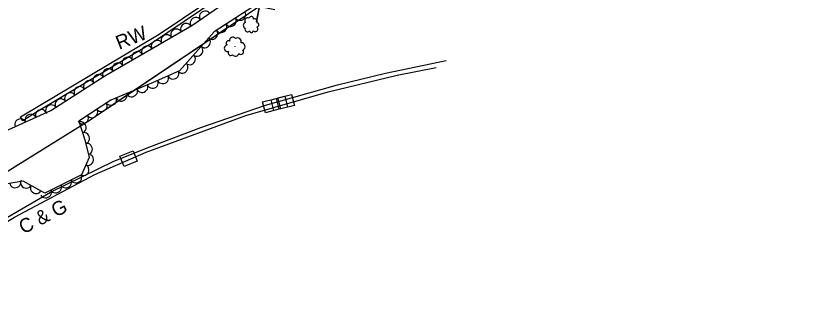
# Model space of a CAD drawing. Extents: x 1722896 to 1754269, y 648279 to 666297.
# Drawn here: x 1742822.6 to 1743100.9, y 651434.2 to 651538.2 of the extents above; entities that cross this region are included whole.
import ezdxf

# ---------------------------------------------------------------- set-up
doc = ezdxf.new("R2010")
doc.units = 0
for name, color, linetype in [('DESIGN - CENTERLINE - Proposed Text', 7, 'Continuous'), ('DESIGN - SCRATCH - User 1', 7, 'Continuous'), ('SURVEY - CENTERLINE - Preliminary Text', 7, 'Continuous'), ('SURVEY - DRAINAGE - Natural Features', 7, 'Continuous'), ('SURVEY - VEGETATION - Features with Text', 7, 'Continuous')]:
    doc.layers.add(name, color=color, linetype=linetype)

msp = doc.modelspace()

# ---------------------------------------------------------------- linework, layer by layer
at = {"layer": 'DESIGN - CENTERLINE - Proposed Text'}
for points in [[(1742764.41, 651450.17), (1742800.02, 651470.69), (1742848.99, 651501.21), (1742913.25, 651544.36), (1742965.33, 651580.91), (1743016.71, 651626.74), (1743051.08, 651655.9), (1743084.03, 651669.56), (1743158.65, 651699.91), (1743205.28, 651719.47), (1743303.31, 651760.1), (1743379.89, 651791.05), (1743435.3, 651814.95), (1743513.31, 651847.89)], [(1742910.16, 651546.98), (1742908.06, 651535.93), (1742909.15, 651541.48), (1742903.6, 651542.58), (1742914.62, 651540.34)], [(1742860.36, 651508.85), (1742901.87, 651536.72)], [(1742821.24, 651483.91), (1742848.99, 651501.21), (1742860.36, 651508.85)]]:
    msp.add_lwpolyline(points, dxfattribs=at)
at = {"layer": 'DESIGN - SCRATCH - User 1'}
msp.add_lwpolyline([(1742825.06, 651500.81), (1742824.26, 651502.26), (1742873.56, 651531.59), (1742915.32, 651559.76), (1742959.23, 651589.77), (1742970.96, 651597.41), (1742971.98, 651595.67), (1742937.67, 651573.44), (1742911.09, 651555.45), (1742870.79, 651528.22), (1742829.95, 651503.86), (1742825.06, 651500.81)], dxfattribs=at)
at = {"layer": 'SURVEY - CENTERLINE - Preliminary Text'}
for points in [[(1742769.55, 651435.53), (1742789.86, 651448.09), (1742811.63, 651461.99), (1742824.79, 651469.61), (1742834.96, 651475.54), (1742857.49, 651486.47), (1742870.24, 651491.54), (1742888.34, 651498.46), (1742911.32, 651506.32), (1742936.88, 651513.64), (1742953.9, 651517.79), (1742975.53, 651522.2)], [(1742770.15, 651434.24), (1742802.21, 651454.63), (1742822.11, 651466.64), (1742850.7, 651481.78), (1742868.9, 651489.74), (1742904.31, 651502.69), (1742933.58, 651511.1), (1742958.11, 651517.04), (1742971.98, 651519.79)]]:
    msp.add_lwpolyline(points, dxfattribs=at)
at = {"layer": 'SURVEY - DRAINAGE - Natural Features'}
for p, q in [((1742918.66, 651507.62), (1742918.66, 651507.62)), ((1742913.19, 651506.21), (1742913.19, 651506.21)), ((1742916.22, 651506.99), (1742916.22, 651506.99)), ((1742862.69, 651487.39), (1742862.69, 651487.39))]:
    msp.add_line(p, q, dxfattribs=at)
for points in [[(1742916.74, 651505.06), (1742915.74, 651508.93), (1742920.58, 651510.19), (1742921.58, 651506.31), (1742916.74, 651505.06)], [(1742911.27, 651503.65), (1742910.27, 651507.52), (1742915.11, 651508.77), (1742916.11, 651504.9), (1742911.27, 651503.65)], [(1742914.3, 651504.43), (1742913.3, 651508.3), (1742918.14, 651509.56), (1742919.14, 651505.68), (1742914.3, 651504.43)], [(1742861.12, 651484.61), (1742859.63, 651488.32), (1742864.27, 651490.18), (1742865.76, 651486.47), (1742861.12, 651484.61)]]:
    msp.add_lwpolyline(points, dxfattribs=at)
at = {"layer": 'SURVEY - VEGETATION - Features with Text'}
for points in [[(1742762.94, 651467.97), (1742769.67, 651463.45), (1742778.49, 651467.05), (1742796.19, 651482.13), (1742818.88, 651497.18), (1742835.09, 651504.5), (1742854.22, 651516.79), (1742885.17, 651534.7), (1742905.11, 651548.5), (1742917.77, 651557.52), (1742945.21, 651575.45), (1742948.29, 651576.68)], [(1742945.76, 651576.04), (1742949.3, 651576.08), (1742950.12, 651572.38), (1742922.23, 651551.35), (1742893.07, 651532.4), (1742880.81, 651518.53), (1742871.45, 651514.38), (1742856.36, 651508.17), (1742845.04, 651500.72), (1742847.09, 651494.05), (1742848.71, 651487.76), (1742845.94, 651481.62), (1742832.89, 651475.18), (1742825.21, 651479.39), (1742814.61, 651477.65), (1742803.41, 651472.67), (1742790.24, 651461.94), (1742780.24, 651454.19), (1742770.89, 651449.56), (1742770.19, 651444.51), (1742770.41, 651440.6)]]:
    msp.add_lwpolyline(points, dxfattribs=at)
for centre, radius in [((1742906.12, 651534.9), 0.0331), ((1742900.43, 651527.12), 0.0412)]:
    msp.add_circle(centre, radius, dxfattribs=at)
for centre, radius, start, end in [((1742906.31, 651537.09), 0.793, 350.5001, 165.5004), ((1742904.49, 651534.71), 1.08, 109.3514, 246.8756), ((1742905, 651536.36), 1.08, 60.2472, 216.0857), ((1742907.39, 651535.99), 1.02, 340.3412, 107.1869), ((1742908.26, 651534.93), 0.721, 265.0542, 82.3733), ((1742904.96, 651533.39), 0.95, 160.2987, 317.0876), ((1742906.31, 651532.77), 0.652, 182.4148, 1.1605), ((1742907.66, 651533.43), 0.948, 222.4355, 55.8552), ((1742899.7, 651529.36), 1.18, 35.8075, 192.5964), ((1742901.38, 651528.92), 1.35, 344.8602, 122.3845), ((1742897.84, 651526.57), 1.18, 97.9443, 291.364), ((1742898.12, 651528.42), 0.811, 57.9236, 236.6693), ((1742902.72, 651527.23), 1.34, 295.7561, 91.5945), ((1742898.96, 651524.9), 0.897, 140.563, 317.8821), ((1742900.66, 651525.05), 1.27, 215.85, 342.6957), ((1742902.56, 651525.38), 0.986, 226.009, 41.0092)]:
    msp.add_arc(centre, radius, start, end, dxfattribs=at)
for centre, major_axis in [((1742886.49, 651535.61), (1.64, 1.14)), ((1742889.78, 651537.89), (1.64, 1.14)), ((1742902.33, 651538.42), (-1.68, -1.09)), ((1742883.1, 651533.5), (1.73, 1)), ((1742895.62, 651534.06), (-1.68, -1.09)), ((1742898.97, 651536.24), (-1.68, -1.09)), ((1742879.63, 651531.5), (1.73, 1)), ((1742892.44, 651531.68), (-1.32, -1.5)), ((1742872.71, 651527.49), (1.73, 1)), ((1742876.17, 651529.49), (1.73, 1)), ((1742889.79, 651528.69), (-1.32, -1.5)), ((1742869.25, 651525.49), (1.73, 1)), ((1742887.14, 651525.69), (-1.32, -1.5)), ((1742865.79, 651523.48), (1.73, 1)), ((1742884.49, 651522.69), (-1.32, -1.5)), ((1742858.86, 651519.48), (1.73, 1)), ((1742862.32, 651521.48), (1.73, 1)), ((1742881.84, 651519.69), (-1.32, -1.5)), ((1742855.4, 651517.47), (1.73, 1)), ((1742878.58, 651517.54), (-1.83, -0.81)), ((1742852, 651515.36), (1.68, 1.08)), ((1742874.92, 651515.92), (-1.83, -0.81)), ((1742845.27, 651511.04), (1.68, 1.08)), ((1742848.64, 651513.2), (1.68, 1.08)), ((1742867.56, 651512.78), (-1.85, -0.76)), ((1742871.26, 651514.3), (-1.85, -0.76)), ((1742841.91, 651508.88), (1.68, 1.08)), ((1742860.17, 651509.73), (-1.85, -0.76)), ((1742863.86, 651511.26), (-1.85, -0.76)), ((1742838.54, 651506.71), (1.68, 1.08)), ((1742856.47, 651508.21), (-1.85, -0.76)), ((1742831.54, 651502.89), (1.82, 0.82)), ((1742835.18, 651504.55), (1.68, 1.08)), ((1742849.77, 651503.83), (-1.67, -1.1)), ((1742853.11, 651506.03), (-1.67, -1.1)), ((1742824.24, 651499.6), (1.82, 0.82)), ((1742827.89, 651501.25), (1.82, 0.82)), ((1742846.43, 651501.64), (-1.67, -1.1)), ((1742845.73, 651498.49), (0.59, -1.91)), ((1742846.9, 651494.66), (0.59, -1.91)), ((1742847.93, 651490.8), (0.5, -1.94)), ((1742848.36, 651486.97), (-0.82, -1.82)), ((1742846.71, 651483.33), (-0.82, -1.82)), ((1742826.25, 651478.82), (-1.75, 0.96)), ((1742840.45, 651478.91), (-1.79, -0.89)), ((1742844.04, 651480.68), (-1.79, -0.89)), ((1742822.44, 651478.94), (-1.97, -0.32)), ((1742829.76, 651476.89), (-1.75, 0.96)), ((1742836.86, 651477.14), (-1.79, -0.89)), ((1742833.28, 651475.36), (-1.79, -0.89))]:
    msp.add_ellipse(centre, major_axis=major_axis, ratio=0.940188, start_param=0, end_param=3.141593, dxfattribs=at)

# ---------------------------------------------------------------- texts
at = {"layer": 'DESIGN - SCRATCH - User 1'}
for s, rotation, p in [('RW', 21.7271, (1742859.34, 651525.99)), ('C & G', 27.521, (1742825.32, 651460.44))]:
    msp.add_text(s, height=5, rotation=rotation, dxfattribs=at).set_placement(p)

doc.saveas('drawing.dxf')
